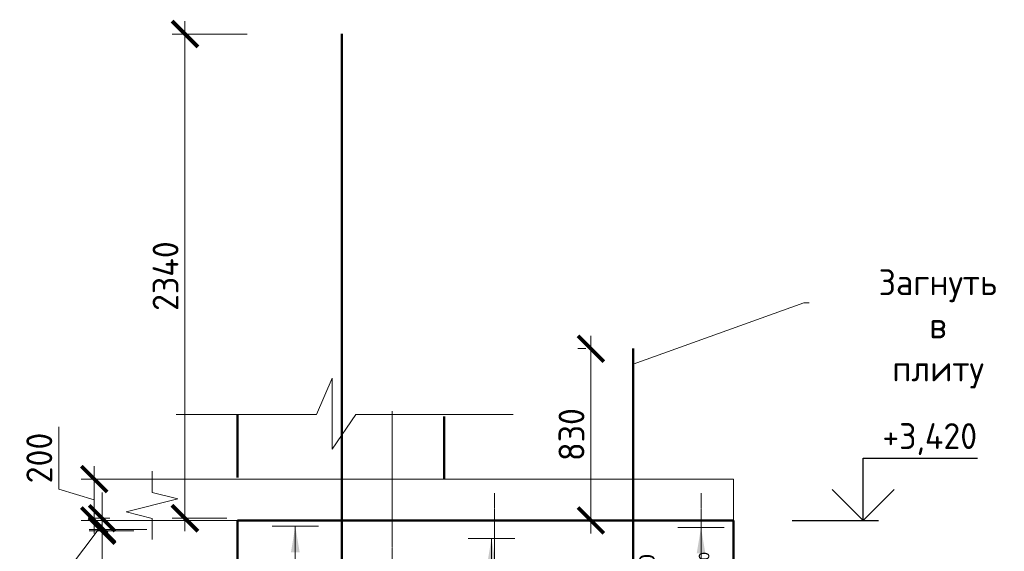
# Model space of a CAD drawing. Header units: millimetres. Extents: x 263826 to 1718326, y -423071 to 70137.
# Tile 465 of 486: x 1100106 to 1109626, y -130339 to -125201. Entities that reach past the tile are written whole.
import ezdxf
from ezdxf import colors
from ezdxf.entities.mleader import LeaderData, LeaderLine
from ezdxf.enums import TextEntityAlignment as Align
from ezdxf.math import Vec2, Vec3

# ---------------------------------------------------------------- set-up
doc = ezdxf.new("R2010")
doc.units = ezdxf.units.MM
doc.set_wipeout_variables(frame=1)
for name, pattern in [('01 Штриховая _4 мм_', [6, 3.5, -2.5]), ('______5', [1100, 800, -100, 100, -100]), ('осевая', [50.8, 31.75, -6.35, 6.35, -6.35])]:
    doc.linetypes.add(name, pattern=pattern)
for name, color, linetype, lineweight in [('AF_Perekritie', 90, 'Continuous', 18), ('AF_Stena', 90, 'Continuous', 18), ('АрмСтер', 2, 'Continuous', 50), ('Оси', 40, '______5', 18), ('подоснова', 151, 'Continuous', 5), ('РАЗМЕРЫ', 1, 'Continuous', 9)]:
    doc.layers.add(name, color=color, linetype=linetype, lineweight=lineweight)
doc.layers.add('АрмСтер_атрибуты', color=2, linetype='Continuous', lineweight=0, plot=False)
doc.styles.add('GOST-2.304_Type-B', font='GOST_Common.ttf')
doc.styles.get("Standard").update_dxf_attribs({"font": 'arial.ttf'})
doc.styles.add('Аннотативный', font='arial.ttf')
doc.dimstyles.new('мой 25', dxfattribs={"dimscale": 100, "dimtxt": 2.5, "dimasz": 2.5, "dimexe": 1.25, "dimexo": 0.625, "dimtad": 1, "dimdec": 0, "dimlfac": 0.5, "dimtxsty": 'GOST-2.304_Type-B', "dimblk": 'ARCHTICK', "dimcen": 2.5, "dimdle": 1.25, "dimaunit": 1, "dimadec": 1, "dimazin": 2, "dimtfac": 1, "dimtdec": 0, "dimtmove": 1, "dimatfit": 3, "dimfxl": 6, "dimfxlon": 1, "dimtfill": 1, "dimlwd": -1, "dimlwe": -1, "dimarcsym": 0})

# ---------------------------------------------------------------- blocks, each defined once
blk = doc.blocks.new('_ArchTick')
at = {"color": 0, "linetype": 'ByBlock', "const_width": 0.15}
blk.add_lwpolyline([(-0.5, -0.5), (0.5, 0.5)], dxfattribs=at)
blk = doc.blocks.new('*D2619')
at = {"layer": 'DEFPOINTS', "color": 0, "transparency": 16777216}
for p in [(1101746.3, -129640.2), (1100827.3, -130040.2), (1101746.3, -130040.2)]:
    blk.add_point(p, dxfattribs=at)
at = {"layer": 'РАЗМЕРЫ', "color": 0, "linetype": 'Continuous', "transparency": 16777216}
for p, q in [((1100483.6, -129737.1), (1100483.6, -129137.1)), ((1100827.3, -129515.2), (1100827.3, -130165.2)), ((1101427.3, -129640.2), (1100702.3, -129640.2)), ((1100827.3, -129840.2), (1100483.6, -129737.1)), ((1101427.3, -130040.2), (1100702.3, -130040.2))]:
    blk.add_line(p, q, dxfattribs=at)
at = {"layer": 'РАЗМЕРЫ', "color": 0, "transparency": 16777216, "xscale": 250, "yscale": 250, "zscale": 250}
for p, rotation in [((1100827.3, -129640.2), 90), ((1100827.3, -130040.2), 270)]:
    blk.add_blockref('_ArchTick', p, dxfattribs=dict(at, rotation=rotation))
at = {"layer": 'РАЗМЕРЫ', "color": 0, "lineweight": 0, "transparency": 16777216, "insert": (1100296.1, -129437.1), "char_height": 250, "attachment_point": 5, "rotation": 90, "style": 'GOST-2.304_Type-B', "bg_fill": 3, "box_fill_scale": 1.1, "bg_fill_color": 256, "bg_fill_true_color": 13158600, "bg_fill_transparency": 0}
blk.add_mtext('200', dxfattribs=at)
blk = doc.blocks.new('*U2596')
at = {"layer": 'РАЗМЕРЫ'}
for p, q in [((112.5, 1600), (-112.5, 1600)), ((112.5, -1800), (-112.5, -1800))]:
    blk.add_line(p, q, dxfattribs=at)
at = {"layer": 'РАЗМЕРЫ', "ltscale": 15}
blk.add_line((0, -1800), (0, 1600), dxfattribs=at)
at = {"layer": 'РАЗМЕРЫ'}
for points in [[(0, 1600), (20.9, 1474.8), (-20.9, 1474.8)], [(0, -1800), (20.9, -1674.8), (-20.9, -1674.8)]]:
    blk.add_solid(points, dxfattribs=at)
at = {"layer": 'АрмСтер_атрибуты', "color": 215, "ltscale": 15, "style": 'Аннотативный'}
for s, p in [('шаг', (51.4, -194.2)), ('n=', (51.4, -285.1)), ('Lр=', (50.2, -367.8))]:
    blk.add_text(s, height=50, dxfattribs=at).set_placement(p)
at = {"layer": 'АрмСтер_атрибуты', "flags": 9}
for tag, p in [('МАССА', (-505.2, 389.5)), ('ОБОЗНАЧЕНИЕ', (-505.2, 275.6))]:
    blk.add_attdef(tag, p, '', height=75, dxfattribs=at)
at = {"layer": 'АрмСтер_атрибуты', "style": 'Аннотативный', "flags": 8}
blk.add_attdef('ПОЗ', (110, 29.6), '', height=75, dxfattribs=at)
at = {"layer": 'АрмСтер_атрибуты', "color": 215, "style": 'Аннотативный'}
for tag, p, flags in [('ШАГ', (190.9, -194.2), 10), ('КОЛ', (138, -285.1), 8), ('ШИРИНА', (172.9, -367.8), 8)]:
    blk.add_attdef(tag, p, '', height=50, dxfattribs=dict(at, flags=flags))
at = {"linetype": 'Continuous', "lineweight": 0}
blk.add_wipeout([(35, 0), (28.3, 20.6), (10.8, 33.3), (-10.8, 33.3), (-28.3, 20.6), (-35, 0), (-28.3, -20.6), (-10.8, -33.3), (10.8, -33.3), (28.3, -20.6)], dxfattribs=at)
at = {"color": 0, "linetype": 'ByBlock', "lineweight": -2, "ltscale": 100}
blk.add_line((-1204.2, 0), (1120.8, 0), dxfattribs=at)
at = {"layer": 'РАЗМЕРЫ'}
blk.add_circle((0, 0), 35, dxfattribs=at)
at = {"layer": 'АрмСтер_атрибуты', "style": 'Аннотативный', "flags": 8}
blk.add_attdef('НАИМЕНОВАНИЕ', text='', height=75, dxfattribs=at).set_placement((0, -29.3), align=Align.TOP_CENTER)
blk = doc.blocks.new('*U2594')
at = {"layer": 'РАЗМЕРЫ'}
for p, q in [((112.5, 1600), (-112.5, 1600)), ((112.5, -1800), (-112.5, -1800))]:
    blk.add_line(p, q, dxfattribs=at)
at = {"layer": 'РАЗМЕРЫ', "ltscale": 15}
blk.add_line((0, -1800), (0, 1600), dxfattribs=at)
at = {"layer": 'РАЗМЕРЫ'}
for points in [[(0, 1600), (20.9, 1474.8), (-20.9, 1474.8)], [(0, -1800), (20.9, -1674.8), (-20.9, -1674.8)]]:
    blk.add_solid(points, dxfattribs=at)
at = {"layer": 'АрмСтер_атрибуты', "color": 215, "ltscale": 15, "style": 'Аннотативный'}
for s, p in [('шаг', (51.4, -194.2)), ('n=', (51.4, -285.1)), ('Lр=', (50.2, -367.8))]:
    blk.add_text(s, height=50, dxfattribs=at).set_placement(p)
at = {"layer": 'АрмСтер_атрибуты', "flags": 9}
for tag, p in [('МАССА', (-1033.5, 389.5)), ('ОБОЗНАЧЕНИЕ', (-1033.5, 275.6))]:
    blk.add_attdef(tag, p, '', height=75, dxfattribs=at)
at = {"layer": 'АрмСтер_атрибуты', "style": 'Аннотативный', "flags": 8}
blk.add_attdef('ПОЗ', (110, 29.6), '', height=75, dxfattribs=at)
at = {"layer": 'АрмСтер_атрибуты', "color": 215, "style": 'Аннотативный'}
for tag, p, flags in [('ШАГ', (190.9, -194.2), 10), ('КОЛ', (138, -285.1), 8), ('ШИРИНА', (172.9, -367.8), 8)]:
    blk.add_attdef(tag, p, '', height=50, dxfattribs=dict(at, flags=flags))
at = {"linetype": 'Continuous', "lineweight": 0}
blk.add_wipeout([(35, 0), (28.3, 20.6), (10.8, 33.3), (-10.8, 33.3), (-28.3, 20.6), (-35, 0), (-28.3, -20.6), (-10.8, -33.3), (10.8, -33.3), (28.3, -20.6)], dxfattribs=at)
at = {"color": 0, "linetype": 'ByBlock', "lineweight": -2, "ltscale": 100}
blk.add_line((-257.5, 0), (132.5, 0), dxfattribs=at)
at = {"layer": 'РАЗМЕРЫ'}
blk.add_circle((0, 0), 35, dxfattribs=at)
at = {"layer": 'АрмСтер_атрибуты', "style": 'Аннотативный', "flags": 8}
blk.add_attdef('НАИМЕНОВАНИЕ', text='', height=75, dxfattribs=at).set_placement((0, -29.3), align=Align.TOP_CENTER)
blk = doc.blocks.new('*U2595')
at = {"layer": 'РАЗМЕРЫ'}
for p, q in [((112.5, 1600), (-112.5, 1600)), ((112.5, -1800), (-112.5, -1800))]:
    blk.add_line(p, q, dxfattribs=at)
at = {"layer": 'РАЗМЕРЫ', "ltscale": 15}
blk.add_line((0, -1800), (0, 1600), dxfattribs=at)
at = {"layer": 'РАЗМЕРЫ'}
for points in [[(0, 1600), (20.9, 1474.8), (-20.9, 1474.8)], [(0, -1800), (20.9, -1674.8), (-20.9, -1674.8)]]:
    blk.add_solid(points, dxfattribs=at)
at = {"layer": 'АрмСтер_атрибуты', "color": 215, "ltscale": 15, "style": 'Аннотативный'}
for s, p in [('шаг', (51.4, -194.2)), ('n=', (51.4, -285.1)), ('Lр=', (50.2, -367.8))]:
    blk.add_text(s, height=50, dxfattribs=at).set_placement(p)
at = {"layer": 'АрмСтер_атрибуты', "flags": 9}
for tag, p in [('МАССА', (-1033.5, 389.5)), ('ОБОЗНАЧЕНИЕ', (-1033.5, 275.6))]:
    blk.add_attdef(tag, p, '', height=75, dxfattribs=at)
at = {"layer": 'АрмСтер_атрибуты', "style": 'Аннотативный', "flags": 8}
blk.add_attdef('ПОЗ', (110, 29.6), '', height=75, dxfattribs=at)
at = {"layer": 'АрмСтер_атрибуты', "color": 215, "style": 'Аннотативный'}
for tag, p, flags in [('ШАГ', (190.9, -194.2), 10), ('КОЛ', (138, -285.1), 8), ('ШИРИНА', (172.9, -367.8), 8)]:
    blk.add_attdef(tag, p, '', height=50, dxfattribs=dict(at, flags=flags))
at = {"linetype": 'Continuous', "lineweight": 0}
blk.add_wipeout([(35, 0), (28.3, 20.6), (10.8, 33.3), (-10.8, 33.3), (-28.3, 20.6), (-35, 0), (-28.3, -20.6), (-10.8, -33.3), (10.8, -33.3), (28.3, -20.6)], dxfattribs=at)
at = {"color": 0, "linetype": 'ByBlock', "lineweight": -2, "ltscale": 100}
blk.add_line((-257.5, 0), (132.5, 0), dxfattribs=at)
at = {"layer": 'РАЗМЕРЫ'}
blk.add_circle((0, 0), 35, dxfattribs=at)
at = {"layer": 'АрмСтер_атрибуты', "style": 'Аннотативный', "flags": 8}
blk.add_attdef('НАИМЕНОВАНИЕ', text='', height=75, dxfattribs=at).set_placement((0, -29.3), align=Align.TOP_CENTER)
blk = doc.blocks.new('*D2645')
at = {"layer": 'DEFPOINTS', "color": 0, "transparency": 16777216}
for p in [(1100902.4, -130129.1), (1101397.7, -130129.1), (1101072.3, -137056)]:
    blk.add_point(p, dxfattribs=at)
at = {"layer": 'РАЗМЕРЫ', "color": 0, "linetype": 'Continuous', "transparency": 16777216}
for p, q in [((1100902.4, -137181), (1100902.4, -130004.1)), ((1101335.2, -130129.1), (1100777.4, -130129.1)), ((1101009.8, -137056), (1100777.4, -137056))]:
    blk.add_line(p, q, dxfattribs=at)
at = {"layer": 'РАЗМЕРЫ', "color": 0, "transparency": 16777216, "xscale": 250, "yscale": 250, "zscale": 250}
for p, rotation in [((1100902.4, -130129.1), 90), ((1100902.4, -137056), 270)]:
    blk.add_blockref('_ArchTick', p, dxfattribs=dict(at, rotation=rotation))
at = {"layer": 'РАЗМЕРЫ', "color": 0, "lineweight": 0, "transparency": 16777216, "insert": (1100714.9, -133592.6), "char_height": 250, "attachment_point": 5, "rotation": 90, "style": 'GOST-2.304_Type-B', "bg_fill": 3, "box_fill_scale": 1.1, "bg_fill_color": 256, "bg_fill_true_color": 13158600, "bg_fill_transparency": 0}
blk.add_mtext('35х100', dxfattribs=at)
blk = doc.blocks.new('*D2646')
at = {"layer": 'DEFPOINTS', "color": 0, "transparency": 16777216}
for p in [(1100902.4, -130019.1), (1101039.5, -130019.1), (1101271.5, -130140.1)]:
    blk.add_point(p, dxfattribs=at)
at = {"layer": 'РАЗМЕРЫ', "color": 0, "linetype": 'Continuous', "transparency": 16777216}
for p, q in [((1100902.4, -130019.1), (1100902.4, -129769.1)), ((1100977, -130019.1), (1100777.4, -130019.1)), ((1100902.4, -130140.1), (1100902.4, -130019.1)), ((1100902.4, -130140.1), (1100902.4, -130019.1)), ((1100902.4, -130079.6), (1100458, -130671.5)), ((1101209, -130140.1), (1100777.4, -130140.1)), ((1100902.4, -130140.1), (1100902.4, -130390.1)), ((1100458, -130671.5), (1100458, -131096.5))]:
    blk.add_line(p, q, dxfattribs=at)
at = {"layer": 'РАЗМЕРЫ', "color": 0, "transparency": 16777216, "xscale": 250, "yscale": 250, "zscale": 250}
for p, rotation in [((1100902.4, -130019.1), 270), ((1100902.4, -130140.1), 90)]:
    blk.add_blockref('_ArchTick', p, dxfattribs=dict(at, rotation=rotation))
at = {"layer": 'РАЗМЕРЫ', "color": 0, "lineweight": 0, "transparency": 16777216, "insert": (1100270.5, -130884), "char_height": 250, "attachment_point": 5, "rotation": 90, "style": 'GOST-2.304_Type-B', "bg_fill": 3, "box_fill_scale": 1.1, "bg_fill_color": 256, "bg_fill_true_color": 13158600, "bg_fill_transparency": 0}
blk.add_mtext('30', dxfattribs=at)
blk = doc.blocks.new('*D2648')
at = {"layer": 'DEFPOINTS', "color": 0, "transparency": 16777216}
for p in [(1101704.2, -125339.1), (1102819.5, -125339.1), (1102172.9, -130019.1)]:
    blk.add_point(p, dxfattribs=at)
at = {"layer": 'РАЗМЕРЫ', "color": 0, "linetype": 'Continuous', "transparency": 16777216}
for p, q in [((1101704.2, -130144.1), (1101704.2, -125214.1)), ((1102304.2, -125339.1), (1101579.2, -125339.1)), ((1102110.4, -130019.1), (1101579.2, -130019.1))]:
    blk.add_line(p, q, dxfattribs=at)
at = {"layer": 'РАЗМЕРЫ', "color": 0, "transparency": 16777216, "xscale": 250, "yscale": 250, "zscale": 250}
for p, rotation in [((1101704.2, -125339.1), 90), ((1101704.2, -130019.1), 270)]:
    blk.add_blockref('_ArchTick', p, dxfattribs=dict(at, rotation=rotation))
at = {"layer": 'РАЗМЕРЫ', "color": 0, "lineweight": 0, "transparency": 16777216, "insert": (1101516.7, -127679.1), "char_height": 250, "attachment_point": 5, "rotation": 90, "style": 'GOST-2.304_Type-B', "bg_fill": 3, "box_fill_scale": 1.1, "bg_fill_color": 256, "bg_fill_true_color": 13158600, "bg_fill_transparency": 0}
blk.add_mtext('2340', dxfattribs=at)
blk = doc.blocks.new('*U2650')
at = {"layer": 'РАЗМЕРЫ'}
for p, q in [((112.5, 400), (-112.5, 400)), ((112.5, -400), (-112.5, -400))]:
    blk.add_line(p, q, dxfattribs=at)
at = {"layer": 'РАЗМЕРЫ', "ltscale": 15}
blk.add_line((0, -400), (0, 400), dxfattribs=at)
at = {"layer": 'РАЗМЕРЫ'}
for points in [[(0, 400), (20.9, 274.8), (-20.9, 274.8)], [(0, -400), (20.9, -274.8), (-20.9, -274.8)]]:
    blk.add_solid(points, dxfattribs=at)
at = {"layer": 'АрмСтер_атрибуты', "color": 215, "ltscale": 15, "style": 'Аннотативный'}
for s, p in [('шаг', (51.4, -194.2)), ('n=', (51.4, -285.1)), ('Lр=', (50.2, -367.8))]:
    blk.add_text(s, height=50, dxfattribs=at).set_placement(p)
at = {"layer": 'АрмСтер_атрибуты', "flags": 9}
for tag, p in [('МАССА', (-1363.3, 189.5)), ('ОБОЗНАЧЕНИЕ', (-1363.3, 75.6))]:
    blk.add_attdef(tag, p, '', height=75, dxfattribs=at)
at = {"layer": 'АрмСтер_атрибуты', "style": 'Аннотативный', "flags": 8}
blk.add_attdef('ПОЗ', (110, 29.6), '', height=75, dxfattribs=at)
at = {"layer": 'АрмСтер_атрибуты', "color": 215, "style": 'Аннотативный'}
for tag, p, flags in [('ШАГ', (190.9, -194.2), 10), ('КОЛ', (138, -285.1), 8), ('ШИРИНА', (172.9, -367.8), 8)]:
    blk.add_attdef(tag, p, '', height=50, dxfattribs=dict(at, flags=flags))
at = {"linetype": 'Continuous', "lineweight": 0}
blk.add_wipeout([(35, 0), (28.3, 20.6), (10.8, 33.3), (-10.8, 33.3), (-28.3, 20.6), (-35, 0), (-28.3, -20.6), (-10.8, -33.3), (10.8, -33.3), (28.3, -20.6)], dxfattribs=at)
at = {"color": 0, "linetype": 'ByBlock', "lineweight": -2, "ltscale": 100}
blk.add_line((-2307.2, 0), (3612.8, 0), dxfattribs=at)
at = {"layer": 'РАЗМЕРЫ'}
blk.add_circle((0, 0), 35, dxfattribs=at)
at = {"layer": 'АрмСтер_атрибуты', "style": 'Аннотативный', "flags": 8}
blk.add_attdef('НАИМЕНОВАНИЕ', text='', height=75, dxfattribs=at).set_placement((0, -29.3), align=Align.TOP_CENTER)
blk = doc.blocks.new('*D2649')
at = {"layer": 'DEFPOINTS', "color": 0, "transparency": 16777216}
for p in [(1105628.8, -128380.2), (1106153.3, -128380.2, 6200), (1106153.3, -130040.2, 6200)]:
    blk.add_point(p, dxfattribs=at)
at = {"layer": 'РАЗМЕРЫ', "color": 0, "linetype": 'Continuous', "transparency": 16777216}
for p, q in [((1105628.8, -130165.2), (1105628.8, -128255.2)), ((1105579.3, -128380.2), (1105503.8, -128380.2)), ((1105579.3, -130040.2), (1105503.8, -130040.2))]:
    blk.add_line(p, q, dxfattribs=at)
at = {"layer": 'РАЗМЕРЫ', "color": 0, "transparency": 16777216, "xscale": 250, "yscale": 250, "zscale": 250}
for p, rotation in [((1105628.8, -128380.2), 90), ((1105628.8, -130040.2), 270)]:
    blk.add_blockref('_ArchTick', p, dxfattribs=dict(at, rotation=rotation))
at = {"layer": 'РАЗМЕРЫ', "color": 0, "lineweight": 0, "transparency": 16777216, "insert": (1105441.3, -129210.2), "char_height": 250, "attachment_point": 5, "rotation": 90, "style": 'GOST-2.304_Type-B', "bg_fill": 3, "box_fill_scale": 1.1, "bg_fill_color": 256, "bg_fill_true_color": 13158600, "bg_fill_transparency": 0}
blk.add_mtext('830', dxfattribs=at)
blk = doc.blocks.new('*U2641')
at = {"layer": 'РАЗМЕРЫ'}
for p, q in [((112.5, 800), (-112.5, 800)), ((112.5, -400), (-112.5, -400))]:
    blk.add_line(p, q, dxfattribs=at)
at = {"layer": 'РАЗМЕРЫ', "ltscale": 15}
blk.add_line((0, -400), (0, 800), dxfattribs=at)
at = {"layer": 'РАЗМЕРЫ'}
for points in [[(0, 800), (20.9, 674.8), (-20.9, 674.8)], [(0, -400), (20.9, -274.8), (-20.9, -274.8)]]:
    blk.add_solid(points, dxfattribs=at)
at = {"layer": 'АрмСтер_атрибуты', "color": 215, "ltscale": 15, "style": 'Аннотативный'}
for s, p in [('шаг', (51.4, -194.2)), ('n=', (51.4, -285.1)), ('Lр=', (50.2, -367.8))]:
    blk.add_text(s, height=50, dxfattribs=at).set_placement(p)
at = {"layer": 'АрмСтер_атрибуты', "style": 'Аннотативный', "flags": 8}
blk.add_attdef('ПОЗ', (110, 29.6), '', height=75, dxfattribs=at)
at = {"layer": 'АрмСтер_атрибуты', "flags": 9}
for tag, p in [('МАССА', (-2096, -10.5)), ('ОБОЗНАЧЕНИЕ', (-2096, -124.4))]:
    blk.add_attdef(tag, p, '', height=75, dxfattribs=at)
at = {"layer": 'АрмСтер_атрибуты', "color": 215, "style": 'Аннотативный'}
for tag, p, flags in [('ШАГ', (190.9, -194.2), 10), ('КОЛ', (138, -285.1), 8), ('ШИРИНА', (172.9, -367.8), 8)]:
    blk.add_attdef(tag, p, '', height=50, dxfattribs=dict(at, flags=flags))
at = {"linetype": 'Continuous', "lineweight": 0}
blk.add_wipeout([(35, 0), (28.3, 20.6), (10.8, 33.3), (-10.8, 33.3), (-28.3, 20.6), (-35, 0), (-28.3, -20.6), (-10.8, -33.3), (10.8, -33.3), (28.3, -20.6)], dxfattribs=at)
at = {"color": 0, "linetype": 'ByBlock', "lineweight": -2, "ltscale": 100}
blk.add_line((-3040, 0), (1370, 0), dxfattribs=at)
at = {"layer": 'РАЗМЕРЫ'}
blk.add_circle((0, 0), 35, dxfattribs=at)
at = {"layer": 'АрмСтер_атрибуты', "style": 'Аннотативный', "flags": 8}
blk.add_attdef('НАИМЕНОВАНИЕ', text='', height=75, dxfattribs=at).set_placement((0, -29.3), align=Align.TOP_CENTER)
blk = doc.blocks.new('_None')

msp = doc.modelspace()

# ---------------------------------------------------------------- linework, layer by layer
for points in [[(1108260.35018, -130040.19343), (1108260.35018, -129440.19343)], [(1108260.35018, -129440.19343), (1109365.62492, -129440.19343)], [(1108560.35018, -129740.19343), (1108260.35018, -130040.19343), (1107960.35018, -129740.19343)], [(1107575.78342, -130040.19343), (1108410.35018, -130040.19343)]]:
    msp.add_lwpolyline(points)
at = {"layer": 'AF_Perekritie', "linetype": '01 Штриховая _4 мм_', "lineweight": 9}
for p, q in [((1107006.0383, -129640.19343), (1101385.80374, -129640.19343)), ((1101385.80374, -130040.19343), (1107006.0383, -130040.19343))]:
    msp.add_line(p, q, dxfattribs=at)
at = {"layer": 'AF_Stena', "lineweight": 50}
for p, q in [((1102211.68567, -129625.05764), (1102211.68567, -129022.14066)), ((1104211.68481, -129639.46834), (1104211.68481, -129036.55136)), ((1107006.0383, -130040.19343), (1102211.68567, -130040.19343)), ((1102211.68567, -130040.19343), (1102211.68567, -137179.06436)), ((1107006.0383, -137179.06436), (1107006.0383, -130040.19343))]:
    msp.add_line(p, q, dxfattribs=at)
at = {"layer": 'AF_Stena', "lineweight": 20}
for points in [[(1101385.80374, -129715.19343), (1101385.80374, -129565.19343)], [(1101385.80374, -129715.19343), (1101385.80374, -129770.19363)], [(1101635.80374, -129832.69363), (1101135.80374, -129957.69363)], [(1101385.80374, -129770.19363), (1101635.80374, -129832.69363)], [(1101135.80374, -129957.69363), (1101385.80374, -130020.19363)], [(1101385.80374, -130020.19363), (1101385.80374, -130075.19383)], [(1101385.80374, -130075.19383), (1101385.80374, -130225.19383)]]:
    msp.add_lwpolyline(points, dxfattribs=at)
at = {"layer": 'Оси', "color": 16, "linetype": 'осевая', "lineweight": 0, "ltscale": 0.5, "transparency": 33554687}
msp.add_line((1103706.0383, -137228.21507), (1103706.0383, -128985.05042), dxfattribs=at)
at = {"layer": 'РАЗМЕРЫ', "color": 4}
for p, q in [((1102976.58766, -129015.42229), (1103127.99503, -128665.86489)), ((1103127.99503, -128665.86489), (1103127.99503, -129350.67035)), ((1101619.00601, -129015.42229), (1102976.58766, -129015.42229)), ((1103127.99503, -129350.67035), (1103356.35387, -129015.42229)), ((1103356.35387, -129015.42229), (1104878.23401, -129015.42229))]:
    msp.add_line(p, q, dxfattribs=at)
at = {"layer": 'РАЗМЕРЫ', "color": 4, "lineweight": 0}
msp.add_line((1107006.0383, -129640.19343), (1107006.0383, -130040.19343), dxfattribs=at)

# ---------------------------------------------------------------- texts
at = {"style": 'GOST-2.304_Type-B'}
msp.add_text('+3,420', height=249.999994, dxfattribs=at).set_placement((1108446.26865, -129350.19343))

# ---------------------------------------------------------------- next in the draw order: block references
at = {"layer": 'АрмСтер', "ltscale": 15}
ref = msp.add_blockref('*U2596', (1104667.859, -133414.57429), dxfattribs=dict(at, xscale=2, yscale=2, zscale=2))
ref.add_attrib('НАИМЕНОВАНИЕ', '24-A-III, L=4650', dxfattribs={"layer": 'АрмСтер_атрибуты', "height": 150, "style": 'Аннотативный', "flags": 8}).set_placement((1104667.859, -133473.25197), align=Align.TOP_CENTER)
ref.add_attrib('КОЛ', '35.0', (1104943.95662, -133984.8247), dxfattribs={"layer": 'АрмСтер_атрибуты', "color": 215, "height": 100, "style": 'Аннотативный', "flags": 8})
ref.add_attrib('ШИРИНА', '6800.0', (1105013.62878, -134150.17305), dxfattribs={"layer": 'АрмСтер_атрибуты', "color": 215, "height": 100, "style": 'Аннотативный', "flags": 8})

# ---------------------------------------------------------------- next in the draw order: dimensions: what is measured, and where the dimension line sits
at = {"layer": 'РАЗМЕРЫ', "lineweight": 0}
dim = msp.add_linear_dim(base=(1100827.30635, -130040.19343), p1=(1101746.27368, -129640.19343), p2=(1101746.27368, -130040.19343), angle=90, dimstyle='мой 25', dxfattribs=at)
dim.commit()
dim.dimension.update_dxf_attribs({"geometry": '*D2619', "text_midpoint": (1100296.05635, -129674.56843)})

# ---------------------------------------------------------------- next in the draw order: block references
at = {"layer": 'АрмСтер', "ltscale": 15}
ref = msp.add_blockref('*U2595', (1102771.08804, -133296.743), dxfattribs=dict(at, xscale=2, yscale=2, zscale=2))
ref.add_attrib('НАИМЕНОВАНИЕ', '24-A-III, L=780', dxfattribs={"layer": 'АрмСтер_атрибуты', "height": 150, "style": 'Аннотативный', "flags": 8}).set_placement((1102771.08804, -133355.42068), align=Align.TOP_CENTER)
ref.add_attrib('КОЛ', '35.0', (1103047.18565, -133866.9934), dxfattribs={"layer": 'АрмСтер_атрибуты', "color": 215, "height": 100, "style": 'Аннотативный', "flags": 8})
ref.add_attrib('ШИРИНА', '6800.0', (1103116.85781, -134032.34176), dxfattribs={"layer": 'АрмСтер_атрибуты', "color": 215, "height": 100, "style": 'Аннотативный', "flags": 8})
ref = msp.add_blockref('*U2594', (1106693.5284, -133309.55045), dxfattribs=dict(at, xscale=2, yscale=2, zscale=2))
ref.add_attrib('НАИМЕНОВАНИЕ', '24-A-III, L=780', dxfattribs={"layer": 'АрмСтер_атрибуты', "height": 150, "style": 'Аннотативный', "flags": 8}).set_placement((1106693.5284, -133368.22814), align=Align.TOP_CENTER)
ref.add_attrib('КОЛ', '35.0', (1106969.62601, -133879.80086), dxfattribs={"layer": 'АрмСтер_атрибуты', "color": 215, "height": 100, "style": 'Аннотативный', "flags": 8})
ref.add_attrib('ШИРИНА', '6800.0', (1107039.29817, -134045.14922), dxfattribs={"layer": 'АрмСтер_атрибуты', "color": 215, "height": 100, "style": 'Аннотативный', "flags": 8})

# ---------------------------------------------------------------- next in the draw order: dimensions: what is measured, and where the dimension line sits
at = {"layer": 'РАЗМЕРЫ', "color": 146, "lineweight": 0, "true_color": 0x006272}
dim = msp.add_linear_dim(base=(1100902.38839, -130129.11696), p1=(1101072.29378, -137055.99483), p2=(1101397.69342, -130129.11696), angle=90, text='35х100', dimstyle='мой 25', dxfattribs=at)
dim.commit()
dim.dimension.update_dxf_attribs({"geometry": '*D2645', "text_midpoint": (1100714.88839, -133592.5559)})

# ---------------------------------------------------------------- next in the draw order: dimensions: what is measured, and where the dimension line sits
for base, p1, p2, picture, middle in [((1101704.2419, -125339.06436), (1102172.91611, -130019.06436), (1102819.52448, -125339.06436), '*D2648', (1101516.7419, -127679.06436)), ((1105628.82022, -128380.19343, -3100), (1106153.2621, -130040.19343, 3100), (1106153.2621, -128380.19343, 3100), '*D2649', (1105441.32022, -129210.19343, -3100))]:
    dim = msp.add_linear_dim(base=base, p1=p1, p2=p2, angle=90, dimstyle='мой 25', dxfattribs=at)
    dim.commit()
    dim.dimension.update_dxf_attribs({"geometry": picture, "text_midpoint": middle})
dim = msp.add_linear_dim(base=(1100902.38839, -130019.06436), p1=(1101271.54856, -130140.08135), p2=(1101039.54557, -130019.06436), angle=90, text='30', dimstyle='мой 25', dxfattribs=at)
dim.commit()
dim.dimension.update_dxf_attribs({"geometry": '*D2646', "text_midpoint": (1100457.96624, -130734.04968), "dimtype": 160})

# ---------------------------------------------------------------- next in the draw order: block references
at = {"layer": 'АрмСтер', "ltscale": 15}
ref = msp.add_blockref('*U2650', (1103219.52448, -132564.60433), dxfattribs=dict(at, xscale=2, yscale=2, zscale=2, rotation=90))
ref.add_attrib('НАИМЕНОВАНИЕ', '24-A-III, L=11840', dxfattribs={"layer": 'АрмСтер_атрибуты', "height": 150, "rotation": 90, "style": 'Аннотативный', "flags": 8}).set_placement((1103278.20216, -132564.60433), align=Align.TOP_CENTER)
ref.add_attrib('КОЛ', '9.0', (1103789.77489, -132288.50672), dxfattribs={"layer": 'АрмСтер_атрибуты', "color": 215, "height": 100, "rotation": 90, "style": 'Аннотативный', "flags": 8})
ref.add_attrib('ШИРИНА', '1600.0', (1103955.12324, -132218.83456), dxfattribs={"layer": 'АрмСтер_атрибуты', "color": 215, "height": 100, "rotation": 90, "style": 'Аннотативный', "flags": 8})
ref = msp.add_blockref('*U2641', (1106037.51831, -131120.19343), dxfattribs=dict(at, xscale=2, yscale=2, zscale=2, rotation=90))
ref.add_attrib('НАИМЕНОВАНИЕ', '24-A-III, L=8820', dxfattribs={"layer": 'АрмСтер_атрибуты', "height": 150, "rotation": 90, "style": 'Аннотативный', "flags": 8}).set_placement((1106096.19599, -131120.19343), align=Align.TOP_CENTER)
ref.add_attrib('КОЛ', '13.0', (1106607.76872, -130844.09582), dxfattribs={"layer": 'АрмСтер_атрибуты', "color": 215, "height": 100, "rotation": 90, "style": 'Аннотативный', "flags": 8})
ref.add_attrib('ШИРИНА', '2400.0', (1106773.11708, -130774.42366), dxfattribs={"layer": 'АрмСтер_атрибуты', "color": 215, "height": 100, "rotation": 90, "style": 'Аннотативный', "flags": 8})

# ---------------------------------------------------------------- next in the draw order: linework, layer by layer
at = {"layer": 'Оси', "color": 16, "linetype": 'осевая', "lineweight": 0, "ltscale": 0.5, "transparency": 33554687}
for p, q in [((1104695.93331, -139038.87716), (1104695.93331, -129776.80698)), ((1106695.93331, -139038.87716), (1106695.93331, -129776.80698))]:
    msp.add_line(p, q, dxfattribs=at)

# ---------------------------------------------------------------- next in the draw order: leaders
at = {"layer": 'подоснова'}
ml = msp.add_multileader_mtext('Standard', dxfattribs=at)
ml.set_content('Загнуть в плиту', color=256, style='GOST-2.304_Type-B')
ml.set_leader_properties(color=256, linetype='ByLayer', lineweight=15)
ml.set_arrow_properties(name='NONE')
ml.build(insert=Vec2(0, 0))
ml.multileader.update_dxf_attribs({"text_left_attachment_type": 6, "text_right_attachment_type": 6, "dogleg_length": 10, "arrow_head_size": 18})
ctx = ml.context
ctx.base_point, ctx.char_height, ctx.arrow_head_size, ctx.landing_gap_size, ctx.plane_origin = Vec3(1107697.34963, -127938.07184), 250, 18, 20, Vec3(1105046.94163, -125126.28975)
ctx.left_attachment, ctx.right_attachment, ctx.text_align_type = 6, 6, 1
notes = []
notes.append((ctx, [(0, (1, 1, 0), (1107687.34963, -127938.07184), (1, 0), 10, [(0, [(1106037.51831, -128529.97955)], 0, [])])]))
ctx.mtext.insert, ctx.mtext.width, ctx.mtext.alignment, ctx.mtext.flow_direction = Vec3(1108984.20569, -127613.07184), 22.8977991, 2, 5
for ctx, leaders in notes:
    for number, flags, end, landing, length, lines in leaders:
        leader = LeaderData()
        leader.index, (leader.has_last_leader_line, leader.has_dogleg_vector, leader.attachment_direction) = number, flags
        leader.last_leader_point, leader.dogleg_vector, leader.dogleg_length = Vec3(end), Vec3(landing), length
        for number, points, colour, breaks in lines:
            line = LeaderLine()
            line.index, line.vertices, line.color, line.breaks = number, Vec3.list(points), colors.encode_raw_color(colour), breaks
            leader.lines.append(line)
        ctx.leaders.append(leader)

doc.saveas('drawing.dxf')
